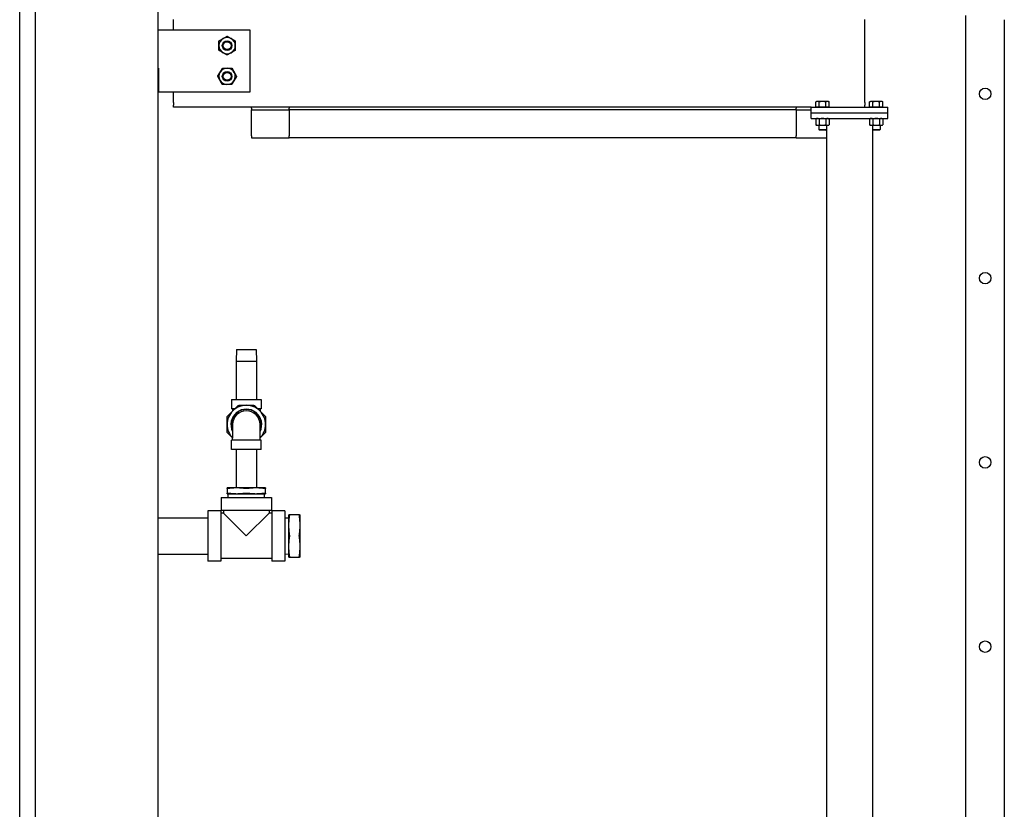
# Model space of a CAD drawing. Header units: inches. Extents: x 18 to 846, y -67 to 561.
# Tile 518 of 656: x 530 to 594, y 141 to 192. Entities that reach past the tile are written whole.
import ezdxf

# ---------------------------------------------------------------- set-up
doc = ezdxf.new("R2010")
doc.units = ezdxf.units.IN
doc.header["$LTSCALE"] = 24
doc.header["$MEASUREMENT"] = 0
doc.layers.add('Visible (ANSI)', color=7, linetype='Continuous', lineweight=30)

msp = doc.modelspace()

# ---------------------------------------------------------------- linework, layer by layer
at = {"layer": 'Visible (ANSI)'}
for p, q in [((538.67843, 256.91786), (538.67843, 103.05236)), ((529.67843, 112.05236), (529.67843, 248.91786)), ((530.67843, 248.91786), (530.67843, 112.05236)), ((539.67843, 192.03676), (539.67843, 192.2527)), ((584.67843, 192.03676), (584.67843, 192.2527)), ((591.25843, 192.2322), (591.25843, 192.49737)), ((539.67843, 191.69846), (539.67843, 192.03676)), ((539.67843, 191.54286), (539.67843, 191.69846)), ((584.67843, 191.69846), (584.67843, 192.03676)), ((584.67843, 187.38726), (584.67843, 191.69846)), ((591.25843, 92.91786), (591.25843, 192.2322)), ((593.75843, 192.2322), (593.75843, 92.91786)), ((544.67843, 191.54286), (538.67843, 191.54286)), ((544.67843, 187.54286), (544.67843, 191.54286)), ((538.67843, 189.06786), (538.70843, 189.06786)), ((538.70843, 189.06786), (538.70843, 187.54286)), ((538.70843, 187.54286), (544.67843, 187.54286)), ((539.67843, 187.38726), (539.67843, 187.54286)), ((539.67843, 187.04897), (539.67843, 187.38726)), ((584.67843, 187.04897), (584.67843, 187.38726)), ((539.67843, 186.83303), (539.67843, 187.04897)), ((539.67843, 186.83303), (539.67843, 186.66388)), ((539.67843, 186.54286), (539.67843, 186.66388)), ((581.17843, 186.54286), (539.67843, 186.54286)), ((544.75843, 186.47486), (544.75843, 186.54286)), ((544.75843, 186.47486), (544.75843, 186.35486)), ((547.21843, 186.54286), (547.21843, 186.47486)), ((547.21843, 186.35486), (547.21843, 186.47486)), ((580.21843, 186.54286), (580.21843, 186.47486)), ((580.21843, 186.35486), (580.21843, 186.47486)), ((581.17843, 186.16786), (581.17843, 186.54286)), ((581.17843, 186.54286), (586.17843, 186.54286)), ((581.55343, 186.90687), (581.49542, 186.87337)), ((581.49542, 186.54287), (581.49542, 186.87337)), ((581.60367, 186.54287), (581.49542, 186.54287)), ((581.60367, 186.90687), (581.55343, 186.90687)), ((581.55343, 186.54287), (581.55343, 186.54286)), ((581.92843, 186.90687), (581.60367, 186.90687)), ((581.71192, 186.54287), (581.60367, 186.54287)), ((581.71192, 186.54287), (581.71192, 186.87337)), ((581.92843, 186.54287), (581.71192, 186.54287)), ((582.25319, 186.90687), (581.92843, 186.90687)), ((582.14494, 186.54287), (581.92843, 186.54287)), ((582.14494, 186.54287), (582.14494, 186.87337)), ((582.25319, 186.54287), (582.14494, 186.54287)), ((582.30343, 186.90687), (582.25319, 186.90687)), ((582.36144, 186.54287), (582.25319, 186.54287)), ((582.30343, 186.90687), (582.36144, 186.87337)), ((582.30343, 186.54287), (582.30343, 186.54286)), ((582.36144, 186.54287), (582.36144, 186.87337)), ((584.67843, 186.83303), (584.67843, 187.04897)), ((584.67843, 186.83303), (584.67843, 186.66388)), ((584.67843, 186.54286), (584.67843, 186.66388)), ((585.05343, 186.90687), (584.99542, 186.87337)), ((584.99542, 186.54287), (584.99542, 186.87337)), ((585.10367, 186.54287), (584.99542, 186.54287)), ((585.10367, 186.90687), (585.05343, 186.90687)), ((585.05343, 186.54287), (585.05343, 186.54286)), ((585.42843, 186.90687), (585.10367, 186.90687)), ((585.21192, 186.54287), (585.10367, 186.54287)), ((585.21192, 186.54287), (585.21192, 186.87337)), ((585.42843, 186.54287), (585.21192, 186.54287)), ((585.75319, 186.90687), (585.42843, 186.90687)), ((585.64494, 186.54287), (585.42843, 186.54287)), ((585.64494, 186.54287), (585.64494, 186.87337)), ((585.75319, 186.54287), (585.64494, 186.54287)), ((585.80343, 186.90687), (585.75319, 186.90687)), ((585.86144, 186.54287), (585.75319, 186.54287)), ((585.80343, 186.90687), (585.86144, 186.87337)), ((585.80343, 186.54287), (585.80343, 186.54286)), ((585.86144, 186.54287), (585.86144, 186.87337)), ((586.17843, 186.16786), (586.17843, 186.54286)), ((544.75843, 186.35486), (547.21843, 186.35486)), ((544.75843, 186.10486), (544.75843, 186.35486)), ((544.75843, 184.66286), (544.75843, 186.10486)), ((580.21843, 186.35486), (547.21843, 186.35486)), ((547.21843, 186.35486), (547.21843, 186.10486)), ((547.21843, 186.10486), (547.21843, 184.66286)), ((580.21843, 186.35486), (580.21843, 186.10486)), ((580.21843, 186.35486), (581.17843, 186.35486)), ((580.21843, 186.10486), (580.21843, 184.66286)), ((581.17843, 186.16786), (586.17843, 186.16786)), ((581.17843, 186.16786), (586.17843, 186.16786)), ((581.17843, 185.79286), (581.17843, 186.16786)), ((586.17843, 185.79286), (586.17843, 186.16786)), ((581.17843, 185.79286), (586.17843, 185.79286)), ((581.55343, 185.79286), (581.49542, 185.75937)), ((581.49542, 185.75937), (581.49542, 185.38836)), ((581.55343, 185.35486), (581.49542, 185.38836)), ((581.55343, 185.35486), (581.60367, 185.35486)), ((581.60367, 185.35486), (581.92843, 185.35486)), ((581.67843, 185.35486), (581.67843, 185.08864)), ((581.71192, 185.75937), (581.71192, 185.38836)), ((581.92843, 185.35486), (582.25319, 185.35486)), ((582.14494, 185.75937), (582.14494, 185.38836)), ((582.17843, 185.35486), (582.17843, 185.08864)), ((582.25319, 185.35486), (582.30343, 185.35486)), ((582.30343, 185.79286), (582.36144, 185.75937)), ((582.30343, 185.35486), (582.36144, 185.38836)), ((582.36144, 185.75937), (582.36144, 185.38836)), ((585.05343, 185.79286), (584.99542, 185.75937)), ((584.99542, 185.75937), (584.99542, 185.38836)), ((585.05343, 185.35486), (584.99542, 185.38836)), ((585.05343, 185.35486), (585.10367, 185.35486)), ((585.10367, 185.35486), (585.42843, 185.35486)), ((585.17843, 185.35486), (585.17843, 185.08864)), ((585.21192, 185.75937), (585.21192, 185.38836)), ((585.42843, 185.35486), (585.75319, 185.35486)), ((585.64494, 185.75937), (585.64494, 185.38836)), ((585.67843, 185.35486), (585.67843, 185.08864)), ((585.75319, 185.35486), (585.80343, 185.35486)), ((585.80343, 185.79286), (585.86144, 185.75937)), ((585.80343, 185.35486), (585.86144, 185.38836)), ((585.86144, 185.75937), (585.86144, 185.38836)), ((544.75843, 184.66286), (544.75843, 184.54286)), ((547.21843, 184.54286), (547.21843, 184.66286)), ((580.21843, 184.54286), (580.21843, 184.66286)), ((581.67843, 185.08864), (582.17843, 185.08864)), ((581.72562, 185.04286), (581.67843, 185.08864)), ((582.13124, 185.04286), (581.72562, 185.04286)), ((582.13124, 185.04286), (582.17843, 185.08864)), ((582.17843, 185.08864), (582.17843, 90.79286)), ((585.17843, 185.08864), (585.17843, 90.79286)), ((585.17843, 185.08864), (585.67843, 185.08864)), ((585.22562, 185.04286), (585.17843, 185.08864)), ((585.63124, 185.04286), (585.22562, 185.04286)), ((585.63124, 185.04286), (585.67843, 185.08864)), ((544.75843, 184.54286), (547.21843, 184.54286)), ((580.21843, 184.54286), (547.21843, 184.54286)), ((580.21843, 184.54286), (582.17843, 184.54286)), ((543.79057, 170.75052), (543.77093, 170.00052)), ((543.79057, 170.75052), (545.06629, 170.75052)), ((545.06629, 170.75052), (545.08593, 170.00052)), ((543.77093, 170.00052), (545.08593, 170.00052)), ((543.77093, 170.00052), (543.77093, 167.50052)), ((545.08593, 170.00052), (545.08593, 167.50052)), ((543.45343, 167.50052), (545.40343, 167.50052)), ((543.45343, 167.50052), (543.45343, 166.88052)), ((545.40343, 167.50052), (545.40343, 166.88052)), ((543.67066, 166.88052), (543.45343, 166.88052)), ((543.53843, 166.88052), (543.53843, 166.74828)), ((545.40343, 166.88052), (545.1862, 166.88052)), ((545.31843, 166.88052), (545.31843, 166.74828)), ((543.53843, 165.87552), (543.53843, 164.99052)), ((545.31843, 164.99052), (545.31843, 165.87552)), ((545.40343, 164.86052), (543.45343, 164.86052)), ((543.45343, 164.24052), (543.45343, 164.86052)), ((543.53843, 164.86052), (543.53843, 164.99052)), ((545.31843, 164.86052), (545.31843, 164.99052)), ((545.40343, 164.24052), (545.40343, 164.86052)), ((545.40343, 164.24052), (543.45343, 164.24052)), ((543.77093, 164.24052), (543.77093, 161.74052)), ((545.08593, 164.24052), (545.08593, 161.74052)), ((543.80343, 161.74052), (543.17843, 161.74052)), ((543.17843, 161.70236), (543.17843, 161.40368)), ((545.05343, 161.74052), (543.80343, 161.74052)), ((545.67843, 161.74052), (545.05343, 161.74052)), ((545.67843, 161.40368), (545.67843, 161.70236)), ((542.78843, 161.11552), (546.06843, 161.11552)), ((542.78843, 161.11552), (542.78843, 160.27552)), ((543.17843, 161.36552), (543.80343, 161.36552)), ((543.25184, 161.11552), (543.24093, 161.36552)), ((543.80343, 161.36552), (545.05343, 161.36552)), ((545.05343, 161.36552), (545.67843, 161.36552)), ((545.60501, 161.11552), (545.61593, 161.36552)), ((546.06843, 161.11552), (546.06843, 160.27552)), ((541.92843, 160.25552), (541.92843, 156.97552)), ((542.76843, 160.25552), (541.92843, 160.25552)), ((542.76843, 160.25552), (542.76843, 156.97552)), ((546.06843, 160.27552), (542.78843, 160.27552)), ((542.94843, 160.27552), (542.94843, 160.09552)), ((545.90843, 160.27552), (545.90843, 160.09552)), ((546.08843, 160.25552), (546.08843, 156.97552)), ((546.92843, 160.25552), (546.08843, 160.25552)), ((546.92843, 160.25552), (546.92843, 156.97552)), ((538.67843, 159.80302), (541.92843, 159.80302)), ((542.94843, 160.09552), (542.76843, 160.09552)), ((542.94843, 160.09552), (544.42843, 158.61552)), ((544.42843, 158.61552), (545.90843, 160.09552)), ((546.08843, 160.09552), (545.90843, 160.09552)), ((546.92843, 159.7921), (547.17843, 159.80302)), ((547.17843, 159.99052), (547.17843, 159.30302)), ((547.88076, 159.99052), (547.22609, 159.99052)), ((547.92843, 159.30302), (547.92843, 159.99052)), ((547.17843, 159.30302), (547.17843, 157.92802)), ((547.92843, 157.92802), (547.92843, 159.30302)), ((547.17843, 157.92802), (547.17843, 157.24052)), ((547.92843, 157.24052), (547.92843, 157.92802)), ((538.67843, 157.42802), (541.92843, 157.42802)), ((546.08843, 157.13552), (542.76843, 157.13552)), ((546.92843, 157.43893), (547.17843, 157.42802)), ((547.22609, 157.24052), (547.88076, 157.24052)), ((542.76843, 156.97552), (541.92843, 156.97552)), ((546.92843, 156.97552), (546.08843, 156.97552))]:
    msp.add_line(p, q, dxfattribs=at)
for centre, radius in [((543.17843, 190.54286), 0.31271), ((543.17843, 190.54286), 0.3125), ((543.17843, 190.54286), 0.25673), ((543.17843, 188.54286), 0.31271), ((543.17843, 188.54286), 0.3125), ((543.17843, 188.54286), 0.25673), ((592.50843, 187.40286), 0.375), ((592.50843, 187.40286), 0.375), ((592.50843, 175.40286), 0.375), ((592.50843, 175.40286), 0.375), ((592.50843, 163.40286), 0.375), ((592.50843, 163.40286), 0.375), ((592.50843, 151.40286), 0.375), ((592.50843, 151.40286), 0.375)]:
    msp.add_circle(centre, radius, dxfattribs=at)
for centre, radius, start, end in [((543.17843, 190.54286), 0.531, 120, 180), ((543.17843, 190.54286), 0.531, 60, 120), ((543.17843, 190.54286), 0.531, 0, 60), ((543.17843, 190.54286), 0.531, 180, 240), ((543.17843, 190.54286), 0.531, 300, 0), ((543.17843, 190.54286), 0.531, 240, 300), ((543.17843, 188.54286), 0.531, 88.4077565, 148.4077565), ((543.17843, 188.54286), 0.531, 28.4077565, 88.4077565), ((543.17843, 188.54286), 0.531, 148.4077565, 208.4077565), ((543.17843, 188.54286), 0.531, 328.4077565, 28.4077565), ((543.17843, 188.54286), 0.531, 208.4077565, 268.4077565), ((543.17843, 188.54286), 0.531, 268.4077565, 328.4077565), ((544.42843, 165.87052), 1.25, 135, 180), ((544.42843, 165.87052), 1, 332.8732469, 207.1267531), ((544.42843, 165.87052), 0.975, 335.8980827, 204.1019173), ((544.42843, 165.87052), 1.25, 90, 135), ((544.42843, 165.87052), 1.25, 45, 90), ((544.42843, 165.87052), 1.25, 0, 45), ((544.42843, 165.87052), 1.25, 180, 224.6021253), ((544.42843, 165.87052), 1.25, 315.3978747, 0)]:
    msp.add_arc(centre, radius, start, end, dxfattribs=at)
msp.add_ellipse((544.42843, 165.87552), major_axis=(0.89, 0), ratio=0.99999962, start_param=0, end_param=3.14159265, dxfattribs=at)
for points, weights in [([(542.64743, 190.84944), (542.78971, 190.93158), (542.91293, 191.00272)], [1, 1.0379548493, 1]), ([(542.91293, 191.00272), (543.03615, 191.07386), (543.17843, 191.15601)], [1, 1.0379548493, 1]), ([(543.17843, 191.15601), (543.32071, 191.07386), (543.44393, 191.00272)], [1, 1.0379548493, 1]), ([(543.44393, 191.00272), (543.56715, 190.93158), (543.70943, 190.84944)], [1, 1.0379548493, 1]), ([(542.64743, 190.54286), (542.64743, 190.68515), (542.64743, 190.84944)], [1, 1.0379548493, 1]), ([(542.64743, 190.23629), (542.64743, 190.40058), (542.64743, 190.54286)], [1, 1.0379548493, 1]), ([(543.70943, 190.84944), (543.70943, 190.68515), (543.70943, 190.54286)], [1, 1.0379548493, 1]), ([(543.70943, 190.54286), (543.70943, 190.40058), (543.70943, 190.23629)], [1, 1.0379548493, 1]), ([(542.91293, 190.08301), (542.78971, 190.15415), (542.64743, 190.23629)], [1, 1.0379548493, 1]), ([(543.17843, 189.92972), (543.03615, 190.01186), (542.91293, 190.08301)], [1, 1.0379548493, 1]), ([(543.44393, 190.08301), (543.32071, 190.01186), (543.17843, 189.92972)], [1, 1.0379548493, 1]), ([(543.70943, 190.23629), (543.56715, 190.15415), (543.44393, 190.08301)], [1, 1.0379548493, 1]), ([(542.72612, 188.82104), (542.80066, 188.94223), (542.88673, 189.08218)], [1, 1.0379548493, 1]), ([(542.88673, 189.08218), (543.05096, 189.07761), (543.19318, 189.07366)], [1, 1.0379548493, 1]), ([(543.19318, 189.07366), (543.33541, 189.06971), (543.49964, 189.06514)], [1, 1.0379548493, 1]), ([(543.49964, 189.06514), (543.5778, 188.92063), (543.64549, 188.79548)], [1, 1.0379548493, 1]), ([(542.56552, 188.5599), (542.65159, 188.69985), (542.72612, 188.82104)], [1, 1.0379548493, 1]), ([(542.71137, 188.29024), (542.64368, 188.41539), (542.56552, 188.5599)], [1, 1.0379548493, 1]), ([(543.79134, 188.52583), (543.70527, 188.38588), (543.63073, 188.26469)], [1, 1.0379548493, 1]), ([(543.64549, 188.79548), (543.71318, 188.67034), (543.79134, 188.52583)], [1, 1.0379548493, 1]), ([(542.85722, 188.02059), (542.77906, 188.1651), (542.71137, 188.29024)], [1, 1.0379548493, 1]), ([(543.16367, 188.01207), (543.02145, 188.01602), (542.85722, 188.02059)], [1, 1.0379548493, 1]), ([(543.47013, 188.00355), (543.3059, 188.00812), (543.16367, 188.01207)], [1, 1.0379548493, 1]), ([(543.63073, 188.26469), (543.5562, 188.14349), (543.47013, 188.00355)], [1, 1.0379548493, 1]), ([(581.60367, 186.90687), (581.55343, 186.90687), (581.49542, 186.87337)], [1, 1.0379548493, 1]), ([(581.71192, 186.87337), (581.65391, 186.90687), (581.60367, 186.90687)], [1, 1.0379548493, 1]), ([(581.92843, 186.90687), (581.82795, 186.90687), (581.71192, 186.87337)], [1, 1.0379548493, 1]), ([(582.14494, 186.87337), (582.02891, 186.90687), (581.92843, 186.90687)], [1, 1.0379548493, 1]), ([(582.25319, 186.90687), (582.20295, 186.90687), (582.14494, 186.87337)], [1, 1.0379548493, 1]), ([(582.36144, 186.87337), (582.30343, 186.90687), (582.25319, 186.90687)], [1, 1.0379548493, 1]), ([(585.10367, 186.90687), (585.05343, 186.90687), (584.99542, 186.87337)], [1, 1.0379548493, 1]), ([(585.21192, 186.87337), (585.15391, 186.90687), (585.10367, 186.90687)], [1, 1.0379548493, 1]), ([(585.42843, 186.90687), (585.32795, 186.90687), (585.21192, 186.87337)], [1, 1.0379548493, 1]), ([(585.64494, 186.87337), (585.52891, 186.90687), (585.42843, 186.90687)], [1, 1.0379548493, 1]), ([(585.75319, 186.90687), (585.70295, 186.90687), (585.64494, 186.87337)], [1, 1.0379548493, 1]), ([(585.86144, 186.87337), (585.80343, 186.90687), (585.75319, 186.90687)], [1, 1.0379548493, 1]), ([(581.60367, 185.79286), (581.55343, 185.79286), (581.49542, 185.75937)], [1, 1.0379548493, 1]), ([(581.49542, 185.38836), (581.55343, 185.35486), (581.60367, 185.35486)], [1, 1.0379548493, 1]), ([(581.71192, 185.75937), (581.65391, 185.79286), (581.60367, 185.79286)], [1, 1.0379548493, 1]), ([(581.60367, 185.35486), (581.65391, 185.35486), (581.71192, 185.38836)], [1, 1.0379548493, 1]), ([(581.92843, 185.79286), (581.82795, 185.79286), (581.71192, 185.75937)], [1, 1.0379548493, 1]), ([(581.71192, 185.38836), (581.82795, 185.35486), (581.92843, 185.35486)], [1, 1.0379548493, 1]), ([(582.14494, 185.75937), (582.02891, 185.79286), (581.92843, 185.79286)], [1, 1.0379548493, 1]), ([(581.92843, 185.35486), (582.02891, 185.35486), (582.14494, 185.38836)], [1, 1.0379548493, 1]), ([(582.25319, 185.79286), (582.20295, 185.79286), (582.14494, 185.75937)], [1, 1.0379548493, 1]), ([(582.14494, 185.38836), (582.20295, 185.35486), (582.25319, 185.35486)], [1, 1.0379548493, 1]), ([(582.36144, 185.75937), (582.30343, 185.79286), (582.25319, 185.79286)], [1, 1.0379548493, 1]), ([(582.25319, 185.35486), (582.30343, 185.35486), (582.36144, 185.38836)], [1, 1.0379548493, 1]), ([(585.10367, 185.79286), (585.05343, 185.79286), (584.99542, 185.75937)], [1, 1.0379548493, 1]), ([(584.99542, 185.38836), (585.05343, 185.35486), (585.10367, 185.35486)], [1, 1.0379548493, 1]), ([(585.21192, 185.75937), (585.15391, 185.79286), (585.10367, 185.79286)], [1, 1.0379548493, 1]), ([(585.10367, 185.35486), (585.15391, 185.35486), (585.21192, 185.38836)], [1, 1.0379548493, 1]), ([(585.42843, 185.79286), (585.32795, 185.79286), (585.21192, 185.75937)], [1, 1.0379548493, 1]), ([(585.21192, 185.38836), (585.32795, 185.35486), (585.42843, 185.35486)], [1, 1.0379548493, 1]), ([(585.64494, 185.75937), (585.52891, 185.79286), (585.42843, 185.79286)], [1, 1.0379548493, 1]), ([(585.42843, 185.35486), (585.52891, 185.35486), (585.64494, 185.38836)], [1, 1.0379548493, 1]), ([(585.75319, 185.79286), (585.70295, 185.79286), (585.64494, 185.75937)], [1, 1.0379548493, 1]), ([(585.64494, 185.38836), (585.70295, 185.35486), (585.75319, 185.35486)], [1, 1.0379548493, 1]), ([(585.86144, 185.75937), (585.80343, 185.79286), (585.75319, 185.79286)], [1, 1.0379548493, 1]), ([(585.75319, 185.35486), (585.80343, 185.35486), (585.86144, 185.38836)], [1, 1.0379548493, 1]), ([(543.21504, 166.4249), (543.38515, 166.59501), (543.54455, 166.7544)], [1.07707509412, 1.05512060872, 1]), ([(543.54455, 166.7544), (543.70394, 166.9138), (543.87405, 167.08391)], [1, 1.05512060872, 1.07707509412]), ([(543.96244, 167.12052), (544.20301, 167.12052), (544.42843, 167.12052)], [1.07707509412, 1.05512060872, 1]), ([(544.42843, 167.12052), (544.65385, 167.12052), (544.89442, 167.12052)], [1, 1.05512060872, 1.07707509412]), ([(544.98281, 167.08391), (545.15292, 166.9138), (545.31231, 166.7544)], [1.07707509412, 1.05512060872, 1]), ([(545.31231, 166.7544), (545.47171, 166.59501), (545.64182, 166.4249)], [1, 1.05512060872, 1.07707509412]), ([(543.17843, 165.87052), (543.17843, 166.09594), (543.17843, 166.33651)], [1, 1.05512060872, 1.07707509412]), ([(545.67843, 166.33651), (545.67843, 166.09594), (545.67843, 165.87052)], [1.07707509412, 1.05512060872, 1]), ([(543.17843, 165.40453), (543.17843, 165.6451), (543.17843, 165.87052)], [1.07707509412, 1.05512060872, 1]), ([(545.67843, 165.87052), (545.67843, 165.6451), (545.67843, 165.40453)], [1, 1.05512060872, 1.07707509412]), ([(543.53843, 164.99275), (543.38199, 165.14919), (543.21504, 165.31614)], [1.00199566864, 1.0555202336, 1.07707509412]), ([(545.64182, 165.31614), (545.47487, 165.14919), (545.31843, 164.99275)], [1.07707509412, 1.0555202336, 1.00199566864]), ([(543.17843, 161.70236), (543.17843, 161.74052), (543.17843, 161.74052)], [1.10285189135, 1.0796639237, 1]), ([(543.80343, 161.74052), (543.55212, 161.74052), (543.27218, 161.70236)], [1, 1.0796639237, 1.10285189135]), ([(544.33468, 161.70236), (544.05474, 161.74052), (543.80343, 161.74052)], [1.10285189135, 1.0796639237, 1]), ([(545.05343, 161.74052), (544.80212, 161.74052), (544.52218, 161.70236)], [1, 1.0796639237, 1.10285189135]), ([(545.58468, 161.70236), (545.30474, 161.74052), (545.05343, 161.74052)], [1.10285189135, 1.0796639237, 1]), ([(545.67843, 161.74052), (545.67843, 161.74052), (545.67843, 161.70236)], [1, 1.0796639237, 1.10285189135]), ([(543.17843, 161.36552), (543.17843, 161.36552), (543.17843, 161.40368)], [1, 1.0796639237, 1.10285189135]), ([(543.27218, 161.40368), (543.55212, 161.36552), (543.80343, 161.36552)], [1.10285189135, 1.0796639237, 1]), ([(543.80343, 161.36552), (544.05474, 161.36552), (544.33468, 161.40368)], [1, 1.0796639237, 1.10285189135]), ([(544.52218, 161.40368), (544.80212, 161.36552), (545.05343, 161.36552)], [1.10285189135, 1.0796639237, 1]), ([(545.05343, 161.36552), (545.30474, 161.36552), (545.58468, 161.40368)], [1, 1.0796639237, 1.10285189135]), ([(545.67843, 161.40368), (545.67843, 161.36552), (545.67843, 161.36552)], [1.10285189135, 1.0796639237, 1]), ([(547.17843, 159.99052), (547.17843, 159.99052), (547.22609, 159.99052)], [1, 1.05302826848, 1.0414979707]), ([(547.22609, 159.92802), (547.17843, 159.59653), (547.17843, 159.30302)], [1.0414979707, 1.05302826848, 1]), ([(547.88076, 159.99052), (547.92843, 159.99052), (547.92843, 159.99052)], [1.0414979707, 1.05302826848, 1]), ([(547.92843, 159.30302), (547.92843, 159.59653), (547.88076, 159.92802)], [1, 1.05302826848, 1.0414979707]), ([(547.17843, 159.30302), (547.17843, 159.0095), (547.22609, 158.67802)], [1, 1.05302826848, 1.0414979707]), ([(547.88076, 158.67802), (547.92843, 159.0095), (547.92843, 159.30302)], [1.0414979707, 1.05302826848, 1]), ([(547.22609, 158.55302), (547.17843, 158.22153), (547.17843, 157.92802)], [1.0414979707, 1.05302826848, 1]), ([(547.92843, 157.92802), (547.92843, 158.22153), (547.88076, 158.55302)], [1, 1.05302826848, 1.0414979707]), ([(547.17843, 157.92802), (547.17843, 157.6345), (547.22609, 157.30302)], [1, 1.05302826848, 1.0414979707]), ([(547.88076, 157.30302), (547.92843, 157.6345), (547.92843, 157.92802)], [1.0414979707, 1.05302826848, 1]), ([(547.22609, 157.24052), (547.17843, 157.24052), (547.17843, 157.24052)], [1.0414979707, 1.05302826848, 1]), ([(547.92843, 157.24052), (547.92843, 157.24052), (547.88076, 157.24052)], [1, 1.05302826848, 1.0414979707])]:
    msp.add_rational_spline(points, weights, degree=2, dxfattribs=at)
for points, knots in [([(543.87405, 167.08391), (543.8858, 167.09566), (543.90001, 167.10496), (543.92919, 167.11705), (543.94582, 167.12052), (543.96244, 167.12052)], [1.299728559, 1.299728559, 1.299728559, 1.299728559, 1.420078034, 1.420078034, 1.540427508, 1.540427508, 1.540427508, 1.540427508]), ([(544.89442, 167.12052), (544.91104, 167.12052), (544.92766, 167.11705), (544.95685, 167.10496), (544.97105, 167.09566), (544.98281, 167.08391)], [1.299728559, 1.299728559, 1.299728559, 1.299728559, 1.420078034, 1.420078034, 1.540427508, 1.540427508, 1.540427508, 1.540427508]), ([(543.17843, 166.33651), (543.17843, 166.35313), (543.1819, 166.36975), (543.19399, 166.39893), (543.20329, 166.41314), (543.21504, 166.4249)], [1.299728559, 1.299728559, 1.299728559, 1.299728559, 1.420078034, 1.420078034, 1.540427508, 1.540427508, 1.540427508, 1.540427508]), ([(545.64182, 166.4249), (545.65357, 166.41314), (545.66287, 166.39893), (545.67496, 166.36975), (545.67843, 166.35313), (545.67843, 166.33651)], [0.397039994, 0.397039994, 0.397039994, 0.397039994, 0.517389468, 0.517389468, 0.637738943, 0.637738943, 0.637738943, 0.637738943]), ([(543.21504, 165.31614), (543.20329, 165.32789), (543.19399, 165.3421), (543.1819, 165.37128), (543.17843, 165.38791), (543.17843, 165.40453)], [1.299728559, 1.299728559, 1.299728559, 1.299728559, 1.420078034, 1.420078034, 1.540427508, 1.540427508, 1.540427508, 1.540427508]), ([(545.67843, 165.40453), (545.67843, 165.38791), (545.67496, 165.37128), (545.66287, 165.3421), (545.65357, 165.32789), (545.64182, 165.31614)], [1.299728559, 1.299728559, 1.299728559, 1.299728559, 1.420078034, 1.420078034, 1.540427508, 1.540427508, 1.540427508, 1.540427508]), ([(543.27218, 161.70236), (543.26727, 161.70169), (543.26248, 161.70107), (543.23545, 161.69781), (543.21662, 161.69648), (543.19048, 161.69648), (543.18169, 161.69781), (543.17869, 161.70107), (543.17843, 161.70169), (543.17843, 161.70236)], [1.877642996, 1.877642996, 1.877642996, 1.877642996, 1.919001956, 1.919001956, 2.118233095, 2.118233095, 2.317464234, 2.317464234, 2.358823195, 2.358823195, 2.358823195, 2.358823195]), ([(544.52218, 161.70236), (544.51727, 161.70169), (544.51222, 161.70107), (544.48219, 161.69781), (544.45457, 161.69648), (544.40228, 161.69648), (544.37467, 161.69781), (544.34464, 161.70107), (544.33959, 161.70169), (544.33468, 161.70236)], [1.877642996, 1.877642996, 1.877642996, 1.877642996, 1.919001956, 1.919001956, 2.118233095, 2.118233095, 2.317464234, 2.317464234, 2.358823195, 2.358823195, 2.358823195, 2.358823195]), ([(545.67843, 161.70236), (545.67843, 161.70169), (545.67817, 161.70107), (545.67517, 161.69781), (545.66638, 161.69648), (545.64024, 161.69648), (545.62141, 161.69781), (545.59438, 161.70107), (545.58959, 161.70169), (545.58468, 161.70236)], [1.877642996, 1.877642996, 1.877642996, 1.877642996, 1.919001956, 1.919001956, 2.118233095, 2.118233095, 2.317464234, 2.317464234, 2.358823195, 2.358823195, 2.358823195, 2.358823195]), ([(543.17843, 161.40368), (543.17843, 161.40435), (543.17869, 161.40496), (543.18169, 161.40822), (543.19048, 161.40956), (543.21662, 161.40956), (543.23545, 161.40822), (543.26248, 161.40496), (543.26727, 161.40435), (543.27218, 161.40368)], [0.564368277, 0.564368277, 0.564368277, 0.564368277, 0.605727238, 0.605727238, 0.804958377, 0.804958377, 1.004189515, 1.004189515, 1.045548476, 1.045548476, 1.045548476, 1.045548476]), ([(544.33468, 161.40368), (544.33959, 161.40435), (544.34464, 161.40496), (544.37467, 161.40822), (544.40228, 161.40956), (544.45457, 161.40956), (544.48219, 161.40822), (544.51222, 161.40496), (544.51727, 161.40435), (544.52218, 161.40368)], [0.564368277, 0.564368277, 0.564368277, 0.564368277, 0.605727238, 0.605727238, 0.804958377, 0.804958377, 1.004189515, 1.004189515, 1.045548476, 1.045548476, 1.045548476, 1.045548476]), ([(545.58468, 161.40368), (545.58959, 161.40435), (545.59438, 161.40496), (545.62141, 161.40822), (545.64024, 161.40956), (545.66638, 161.40956), (545.67517, 161.40822), (545.67817, 161.40496), (545.67843, 161.40435), (545.67843, 161.40368)], [0.564368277, 0.564368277, 0.564368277, 0.564368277, 0.605727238, 0.605727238, 0.804958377, 0.804958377, 1.004189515, 1.004189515, 1.045548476, 1.045548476, 1.045548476, 1.045548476]), ([(547.22609, 159.99052), (547.22665, 159.99052), (547.22716, 159.99028), (547.22937, 159.98791), (547.23024, 159.98213), (547.23024, 159.96541), (547.22937, 159.95347), (547.22716, 159.93565), (547.22665, 159.93189), (547.22609, 159.92802)], [0.354915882, 0.354915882, 0.354915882, 0.354915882, 0.387474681, 0.387474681, 0.514911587, 0.514911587, 0.642348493, 0.642348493, 0.674907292, 0.674907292, 0.674907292, 0.674907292]), ([(547.88076, 159.92802), (547.88021, 159.93189), (547.8797, 159.93565), (547.87749, 159.95347), (547.87661, 159.96541), (547.87661, 159.98213), (547.87749, 159.98791), (547.8797, 159.99028), (547.88021, 159.99052), (547.88076, 159.99052)], [-0.674907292, -0.674907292, -0.674907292, -0.674907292, -0.642348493, -0.642348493, -0.514911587, -0.514911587, -0.387474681, -0.387474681, -0.354915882, -0.354915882, -0.354915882, -0.354915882]), ([(547.22609, 158.67802), (547.22665, 158.67415), (547.22716, 158.67014), (547.22937, 158.64996), (547.23024, 158.63224), (547.23024, 158.59879), (547.22937, 158.58108), (547.22716, 158.56089), (547.22665, 158.55689), (547.22609, 158.55302)], [0.354915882, 0.354915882, 0.354915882, 0.354915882, 0.387474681, 0.387474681, 0.514911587, 0.514911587, 0.642348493, 0.642348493, 0.674907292, 0.674907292, 0.674907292, 0.674907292]), ([(547.88076, 158.55302), (547.88021, 158.55689), (547.8797, 158.56089), (547.87749, 158.58108), (547.87661, 158.59879), (547.87661, 158.63224), (547.87749, 158.64996), (547.8797, 158.67014), (547.88021, 158.67415), (547.88076, 158.67802)], [-0.674907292, -0.674907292, -0.674907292, -0.674907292, -0.642348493, -0.642348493, -0.514911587, -0.514911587, -0.387474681, -0.387474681, -0.354915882, -0.354915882, -0.354915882, -0.354915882]), ([(547.22609, 157.30302), (547.22665, 157.29915), (547.22716, 157.29538), (547.22937, 157.27757), (547.23024, 157.26563), (547.23024, 157.2489), (547.22937, 157.24313), (547.22716, 157.24076), (547.22665, 157.24052), (547.22609, 157.24052)], [0.354915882, 0.354915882, 0.354915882, 0.354915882, 0.387474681, 0.387474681, 0.514911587, 0.514911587, 0.642348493, 0.642348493, 0.674907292, 0.674907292, 0.674907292, 0.674907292]), ([(547.88076, 157.24052), (547.88021, 157.24052), (547.8797, 157.24076), (547.87749, 157.24313), (547.87661, 157.2489), (547.87661, 157.26563), (547.87749, 157.27757), (547.8797, 157.29538), (547.88021, 157.29915), (547.88076, 157.30302)], [-0.674907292, -0.674907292, -0.674907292, -0.674907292, -0.642348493, -0.642348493, -0.514911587, -0.514911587, -0.387474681, -0.387474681, -0.354915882, -0.354915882, -0.354915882, -0.354915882])]:
    msp.add_open_spline(points, degree=3, knots=knots, dxfattribs=at)

doc.saveas('drawing.dxf')
